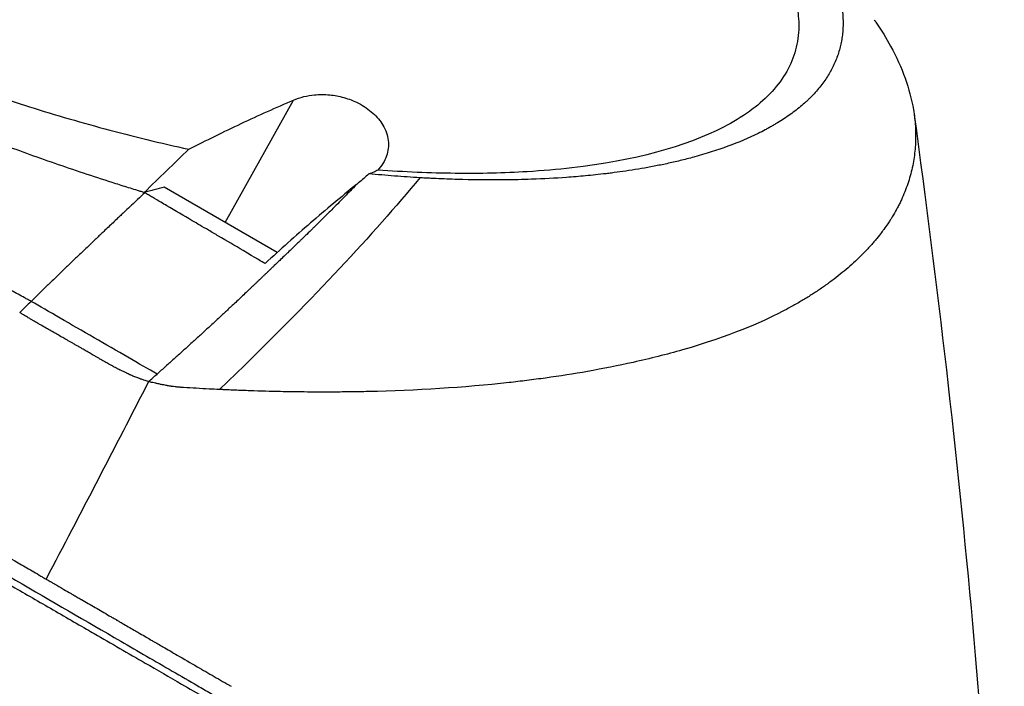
# Model space of a CAD drawing. Header units: millimetres. Extents: x 0 to 4378, y 0 to 2397.
# Tile 589 of 656: x 2739 to 2799, y 1052 to 1093. Entities that reach past the tile are written whole.
import ezdxf

# ---------------------------------------------------------------- set-up
doc = ezdxf.new("R2010")
doc.units = ezdxf.units.MM
doc.header["$LTSCALE"] = 0.2
doc.layers.add('01_Object Line', color=4, linetype='Continuous')

# ---------------------------------------------------------------- blocks, each defined once
blk = doc.blocks.new('Blk$A18R2-0W24D')
for p, q in [((13.646, 221.7), (17.85, 229.228)), ((16.846, 219.853), (9.901, 223.863))]:
    blk.add_line(p, q)
for centre, major_axis, ratio, start_param, end_param in [((84.498, -13.551), (180.139, 312.009), 0.577349, 1.11638, 1.119299), ((-78.518, 246.905), (-139.165, -83.727), 0.493454, 1.928721, 1.933228)]:
    blk.add_ellipse(centre, major_axis=major_axis, ratio=ratio, start_param=start_param, end_param=end_param)
for points, knots in [([(-27.446, 248.604), (-27.366, 248.168), (-27.242, 247.725), (-26.909, 246.83), (-26.701, 246.378), (-26.287, 245.621), (-26.106, 245.319), (-25.65, 244.624), (-25.363, 244.228), (-24.875, 243.614), (-24.694, 243.396), (-24.115, 242.729), (-23.687, 242.274), (-23.017, 241.616), (-22.806, 241.415), (-22.193, 240.85), (-21.775, 240.485), (-20.957, 239.805), (-20.561, 239.489), (-19.756, 238.873), (-19.353, 238.577), (-18.754, 238.151), (-18.569, 238.022), (-18.195, 237.765), (-18.006, 237.637), (-17.624, 237.383), (-17.432, 237.257), (-17.029, 236.998), (-16.82, 236.866), (-16.4, 236.605), (-16.185, 236.474), (-15.708, 236.188), (-15.443, 236.034), (-14.93, 235.741), (-14.685, 235.604), (-14.215, 235.346), (-13.993, 235.226), (-13.23, 234.822), (-12.675, 234.538), (-11.879, 234.144), (-11.64, 234.027), (-9.988, 233.231), (-8.5, 232.566), (-6.583, 231.771), (-6.198, 231.614), (-4.96, 231.118), (-4.093, 230.785), (-2.721, 230.28), (-2.222, 230.1), (-0.729, 229.576), (0.278, 229.239), (2.919, 228.397), (4.571, 227.913), (7.954, 227.004), (9.683, 226.582), (11.415, 226.203)], [0.000001, 0.000001, 0.000001, 0.000001, 0.335255, 0.335255, 0.666491, 0.666491, 0.883466, 0.883466, 1.164575, 1.164575, 1.318147, 1.318147, 1.634243, 1.634243, 1.77361, 1.77361, 2.025004, 2.025004, 2.243528, 2.243528, 2.452166, 2.452166, 2.542971, 2.542971, 2.633692, 2.633692, 2.723221, 2.723221, 2.818462, 2.818462, 2.915585, 2.915585, 3.030698, 3.030698, 3.132206, 3.132206, 3.223063, 3.223063, 3.442927, 3.442927, 3.536547, 3.536547, 4.083234, 4.083234, 4.21921, 4.21921, 4.519173, 4.519173, 4.687527, 4.687527, 5.022391, 5.022391, 5.555294, 5.555294, 6.103047, 6.103047, 6.103047, 6.103047]), ([(39.471, 247.874), (39.635, 247.78), (40.089, 247.518), (41.087, 246.899), (41.473, 246.651), (42.097, 246.237), (42.342, 246.071), (43.54, 245.24), (44.437, 244.562), (45.498, 243.685), (45.727, 243.491), (46.544, 242.777), (47.097, 242.257), (48.28, 241.044), (48.878, 240.351), (50.075, 238.744), (50.608, 237.838), (51.199, 236.443), (51.363, 235.942), (51.534, 235.183), (51.579, 234.919), (51.637, 234.396), (51.65, 234.137), (51.647, 233.756), (51.642, 233.63), (51.624, 233.381), (51.611, 233.254), (51.578, 233.004), (51.558, 232.883), (51.51, 232.642), (51.482, 232.523), (51.418, 232.283), (51.381, 232.16), (51.298, 231.913), (51.253, 231.791), (51.156, 231.551), (51.103, 231.432), (50.941, 231.097), (50.821, 230.885), (50.62, 230.568), (50.545, 230.458), (50.307, 230.127), (50.13, 229.905), (49.852, 229.599), (49.758, 229.499), (49.614, 229.354), (49.563, 229.305), (49.463, 229.209), (49.411, 229.16), (49.144, 228.917), (48.918, 228.728), (48.557, 228.452), (48.432, 228.362), (48.179, 228.184), (48.048, 228.097), (47.781, 227.924), (47.646, 227.841), (47.435, 227.716), (47.363, 227.674), (47.222, 227.593), (47.152, 227.554), (47.006, 227.474), (46.931, 227.434), (46.717, 227.32), (46.569, 227.245), (45.269, 226.608), (43.944, 226.12), (42.325, 225.679), (42.186, 225.642), (41.906, 225.57), (41.768, 225.536), (41.493, 225.47), (41.357, 225.437), (41.085, 225.375), (40.95, 225.345), (40.682, 225.288), (40.547, 225.26), (40.159, 225.181), (39.897, 225.13), (39.128, 224.991), (38.606, 224.907), (37.869, 224.802), (37.639, 224.771), (37.296, 224.728), (37.186, 224.714), (36.861, 224.675), (36.645, 224.651), (36.222, 224.606), (36.018, 224.586), (35.423, 224.53), (35.029, 224.497), (33.933, 224.419), (33.22, 224.381), (31.948, 224.336), (31.396, 224.323), (29.995, 224.308), (29.139, 224.315), (27.833, 224.348), (27.395, 224.363), (26.732, 224.391), (26.51, 224.401), (26.176, 224.418), (26.064, 224.424), (25.897, 224.433), (25.841, 224.436), (25.757, 224.441), (25.729, 224.442), (25.673, 224.446), (25.645, 224.447), (25.618, 224.449)], [0.000002, 0.000002, 0.000002, 0.000002, 0.069197, 0.069197, 0.114534, 0.114534, 0.144702, 0.144702, 0.264696, 0.264696, 0.298939, 0.298939, 0.390543, 0.390543, 0.512586, 0.512586, 0.675499, 0.675499, 0.768567, 0.768567, 0.818982, 0.818982, 0.869168, 0.869168, 0.893816, 0.893816, 0.918563, 0.918563, 0.942438, 0.942438, 0.965778, 0.965778, 0.990015, 0.990015, 1.013238, 1.013238, 1.036561, 1.036561, 1.079437, 1.079437, 1.103029, 1.103029, 1.150554, 1.150554, 1.170118, 1.170118, 1.179962, 1.179962, 1.190604, 1.190604, 1.231769, 1.231769, 1.252381, 1.252381, 1.273109, 1.273109, 1.29373, 1.29373, 1.303437, 1.303437, 1.31286, 1.31286, 1.322284, 1.322284, 1.341511, 1.341511, 1.488539, 1.488539, 1.502369, 1.502369, 1.515667, 1.515667, 1.528459, 1.528459, 1.540776, 1.540776, 1.552791, 1.552791, 1.576553, 1.576553, 1.621793, 1.621793, 1.642228, 1.642228, 1.65172, 1.65172, 1.669964, 1.669964, 1.68722, 1.68722, 1.719636, 1.719636, 1.776396, 1.776396, 1.818992, 1.818992, 1.882883, 1.882883, 1.914826, 1.914826, 1.930788, 1.930788, 1.938768, 1.938768, 1.942759, 1.942759, 1.944754, 1.944754, 1.946743, 1.946743, 1.946743, 1.946743]), ([(37.262, 247.198), (37.283, 247.186), (37.299, 247.176), (37.335, 247.156), (37.354, 247.145), (37.408, 247.113), (37.444, 247.092), (37.553, 247.029), (37.626, 246.986), (37.843, 246.858), (37.988, 246.771), (38.433, 246.5), (38.731, 246.315), (39.75, 245.66), (40.448, 245.18), (42.016, 244.026), (42.859, 243.344), (44.11, 242.229), (44.566, 241.793), (45.505, 240.83), (45.971, 240.304), (46.64, 239.465), (46.874, 239.15), (47.357, 238.449), (47.596, 238.063), (48.09, 237.163), (48.321, 236.652), (48.647, 235.725), (48.757, 235.309), (48.907, 234.441), (48.937, 233.992), (48.899, 233.066), (48.819, 232.593), (48.54, 231.682), (48.344, 231.244), (47.833, 230.401), (47.52, 229.995), (46.783, 229.23), (46.362, 228.869), (45.41, 228.185), (44.878, 227.862), (41.942, 226.345), (38.788, 225.497), (34.08, 224.957), (33.166, 224.878), (30.805, 224.736), (29.323, 224.701), (27.02, 224.727), (26.239, 224.748), (24.653, 224.817), (23.847, 224.864), (23.033, 224.924)], [0.000001, 0.000001, 0.000001, 0.000001, 0.008819, 0.008819, 0.017845, 0.017845, 0.035907, 0.035907, 0.072142, 0.072142, 0.145603, 0.145603, 0.301295, 0.301295, 0.697741, 0.697741, 1.249711, 1.249711, 1.602669, 1.602669, 2.03028, 2.03028, 2.287616, 2.287616, 2.606653, 2.606653, 3.037248, 3.037248, 3.398951, 3.398951, 3.802683, 3.802683, 4.249515, 4.249515, 4.69033, 4.69033, 5.131374, 5.131374, 5.563894, 5.563894, 5.99898, 5.99898, 7.754072, 7.754072, 8.158843, 8.158843, 8.768031, 8.768031, 9.073942, 9.073942, 9.38062, 9.38062, 9.38062, 9.38062]), ([(8.702, 223.531), (8.627, 223.553), (8.553, 223.575), (8.479, 223.598), (8.405, 223.621), (8.331, 223.643), (8.257, 223.666), (8.109, 223.711), (7.961, 223.757), (7.813, 223.803), (7.517, 223.895), (7.222, 223.987), (6.926, 224.081), (6.336, 224.268), (5.747, 224.459), (5.159, 224.654), (3.984, 225.043), (2.815, 225.447), (1.657, 225.864), (0.499, 226.28), (-0.648, 226.71), (-1.782, 227.15), (-2.915, 227.591), (-4.034, 228.042), (-5.135, 228.503), (-6.236, 228.964), (-7.319, 229.435), (-8.381, 229.913), (-9.442, 230.392), (-10.482, 230.878), (-11.497, 231.37), (-12.005, 231.616), (-12.506, 231.864), (-13.001, 232.113), (-13.495, 232.362), (-13.983, 232.612), (-14.463, 232.863), (-14.943, 233.115), (-15.415, 233.368), (-15.878, 233.622), (-16.111, 233.749), (-16.34, 233.876), (-16.568, 234.004), (-16.794, 234.131), (-17.018, 234.259), (-17.239, 234.387), (-17.46, 234.514), (-17.678, 234.642), (-17.893, 234.771), (-18.109, 234.899), (-18.321, 235.027), (-18.531, 235.156), (-18.951, 235.413), (-19.361, 235.67), (-19.76, 235.927), (-20.159, 236.185), (-20.549, 236.442), (-20.929, 236.7), (-21.308, 236.957), (-21.678, 237.214), (-22.038, 237.47), (-22.758, 237.983), (-23.438, 238.494), (-24.076, 239.001), (-24.714, 239.508), (-25.31, 240.011), (-25.861, 240.508), (-26.412, 241.006), (-26.919, 241.497), (-27.378, 241.981), (-27.838, 242.464), (-28.251, 242.94), (-28.615, 243.407), (-28.98, 243.873), (-29.296, 244.33), (-29.562, 244.776), (-29.695, 244.999), (-29.816, 245.219), (-29.924, 245.436), (-29.978, 245.545), (-30.029, 245.652), (-30.077, 245.76), (-30.101, 245.813), (-30.124, 245.866), (-30.146, 245.92), (-30.157, 245.946), (-30.168, 245.973), (-30.179, 245.999), (-30.188, 246.02), (-30.196, 246.042), (-30.204, 246.063)], [0, 0, 0, 0, 0.003914, 0.003914, 0.003914, 0.007828, 0.007828, 0.007828, 0.015656, 0.015656, 0.015656, 0.031312, 0.031312, 0.031312, 0.062623, 0.062623, 0.062623, 0.125247, 0.125247, 0.125247, 0.18787, 0.18787, 0.18787, 0.250493, 0.250493, 0.250493, 0.313116, 0.313116, 0.313116, 0.37574, 0.37574, 0.37574, 0.407051, 0.407051, 0.407051, 0.438363, 0.438363, 0.438363, 0.469675, 0.469675, 0.469675, 0.485368, 0.485368, 0.485368, 0.500986, 0.500986, 0.500986, 0.516605, 0.516605, 0.516605, 0.532223, 0.532223, 0.532223, 0.56346, 0.56346, 0.56346, 0.594697, 0.594697, 0.594697, 0.625934, 0.625934, 0.625934, 0.688408, 0.688408, 0.688408, 0.750881, 0.750881, 0.750881, 0.813355, 0.813355, 0.813355, 0.875829, 0.875829, 0.875829, 0.938303, 0.938303, 0.938303, 0.969539, 0.969539, 0.969539, 0.985158, 0.985158, 0.985158, 0.992967, 0.992967, 0.992967, 0.996872, 0.996872, 0.996872, 1, 1, 1, 1]), ([(1.711, 216.85), (1.644, 216.887), (1.578, 216.923), (1.511, 216.96), (1.445, 216.996), (1.378, 217.033), (1.312, 217.069), (1.179, 217.142), (1.046, 217.215), (0.913, 217.288), (0.648, 217.434), (0.382, 217.58), (0.117, 217.726), (-0.414, 218.018), (-0.944, 218.309), (-1.473, 218.6), (-2.532, 219.182), (-3.586, 219.763), (-4.633, 220.341), (-5.68, 220.919), (-6.72, 221.494), (-7.749, 222.065), (-8.778, 222.636), (-9.797, 223.203), (-10.803, 223.764), (-11.809, 224.326), (-12.802, 224.881), (-13.78, 225.43), (-14.757, 225.979), (-15.719, 226.522), (-16.662, 227.056), (-17.134, 227.323), (-17.601, 227.588), (-18.064, 227.851), (-18.527, 228.114), (-18.984, 228.375), (-19.437, 228.633), (-19.889, 228.892), (-20.337, 229.148), (-20.779, 229.402), (-21.001, 229.529), (-21.221, 229.655), (-21.44, 229.781), (-21.657, 229.907), (-21.873, 230.031), (-22.088, 230.155), (-22.303, 230.28), (-22.517, 230.403), (-22.729, 230.526), (-22.941, 230.649), (-23.151, 230.771), (-23.36, 230.892), (-23.778, 231.135), (-24.19, 231.375), (-24.596, 231.611), (-25.002, 231.848), (-25.402, 232.082), (-25.795, 232.312), (-26.189, 232.542), (-26.576, 232.769), (-26.956, 232.993), (-27.716, 233.441), (-28.45, 233.874), (-29.155, 234.293), (-29.86, 234.712), (-30.536, 235.116), (-31.181, 235.503), (-31.826, 235.891), (-32.44, 236.262), (-33.02, 236.615), (-33.6, 236.969), (-34.146, 237.304), (-34.658, 237.621), (-35.169, 237.938), (-35.645, 238.236), (-36.085, 238.515), (-36.305, 238.654), (-36.516, 238.789), (-36.718, 238.918), (-36.819, 238.983), (-36.917, 239.047), (-37.014, 239.109), (-37.062, 239.14), (-37.11, 239.171), (-37.157, 239.202), (-37.18, 239.217), (-37.203, 239.232), (-37.227, 239.247), (-37.25, 239.262), (-37.273, 239.277), (-37.296, 239.292)], [0, 0, 0, 0, 0.0039109, 0.0039109, 0.0039109, 0.0078218, 0.0078218, 0.0078218, 0.0156437, 0.0156437, 0.0156437, 0.0312874, 0.0312874, 0.0312874, 0.0625747, 0.0625747, 0.0625747, 0.1251494, 0.1251494, 0.1251494, 0.1877242, 0.1877242, 0.1877242, 0.2502989, 0.2502989, 0.2502989, 0.3128736, 0.3128736, 0.3128736, 0.3754483, 0.3754483, 0.3754483, 0.4067357, 0.4067357, 0.4067357, 0.4380231, 0.4380231, 0.4380231, 0.4693104, 0.4693104, 0.4693104, 0.4849915, 0.4849915, 0.4849915, 0.5005978, 0.5005978, 0.5005978, 0.5162041, 0.5162041, 0.5162041, 0.5318104, 0.5318104, 0.5318104, 0.5630231, 0.5630231, 0.5630231, 0.5942357, 0.5942357, 0.5942357, 0.6254483, 0.6254483, 0.6254483, 0.6878736, 0.6878736, 0.6878736, 0.7502989, 0.7502989, 0.7502989, 0.8127242, 0.8127242, 0.8127242, 0.8751494, 0.8751494, 0.8751494, 0.9375747, 0.9375747, 0.9375747, 0.9687874, 0.9687874, 0.9687874, 0.9843937, 0.9843937, 0.9843937, 0.9921968, 0.9921968, 0.9921968, 0.9960984, 0.9960984, 0.9960984, 1, 1, 1, 1]), ([(53.558, 234.167), (53.595, 234.114), (53.631, 234.061), (54.004, 233.516), (54.306, 233.023), (55.289, 231.219), (55.757, 229.914), (56.032, 228.292), (56.073, 227.949), (56.116, 227.266), (56.119, 226.926), (56.096, 226.419), (56.083, 226.249), (56.031, 225.74), (55.977, 225.403), (55.831, 224.731), (55.738, 224.398), (55.515, 223.741), (55.385, 223.416), (55.2, 223.017), (55.161, 222.937), (55.082, 222.777), (55.043, 222.701), (54.963, 222.549), (54.922, 222.474), (54.791, 222.241), (54.698, 222.086), (54.563, 221.871), (54.518, 221.802), (54.45, 221.698), (54.424, 221.659), (54.331, 221.521), (54.242, 221.391), (54.112, 221.214), (54.066, 221.153), (53.934, 220.98), (53.832, 220.849), (53.669, 220.649), (53.607, 220.576), (53.517, 220.471), (53.485, 220.435), (53.393, 220.329), (53.329, 220.257), (53.23, 220.15), (53.198, 220.114), (53.132, 220.044), (53.099, 220.008), (52.857, 219.754), (52.636, 219.536), (52.263, 219.189), (52.111, 219.053), (51.642, 218.649), (51.31, 218.383), (50.927, 218.095), (50.883, 218.063), (50.795, 217.998), (50.751, 217.966), (50.664, 217.903), (50.619, 217.871), (50.532, 217.808), (50.49, 217.779), (50.276, 217.629), (50.083, 217.498), (49.802, 217.315), (49.715, 217.26), (49.534, 217.145), (49.436, 217.085), (49.247, 216.97), (49.159, 216.918), (48.855, 216.739), (48.646, 216.621), (48.256, 216.408), (48.069, 216.31), (46.565, 215.538), (44.664, 214.699), (40.793, 213.591), (39.784, 213.335), (37.828, 212.898), (36.891, 212.712), (35.089, 212.395), (34.231, 212.26), (32.975, 212.085), (32.59, 212.035), (31.838, 211.941), (31.472, 211.898), (28.321, 211.55), (25.397, 211.372), (22.269, 211.301), (22.082, 211.297), (21.549, 211.288), (21.196, 211.283), (20.686, 211.279), (20.531, 211.278), (20.231, 211.276), (20.084, 211.275), (19.403, 211.274), (18.851, 211.277), (17.885, 211.288), (17.471, 211.294), (16.433, 211.316), (15.807, 211.333), (14.868, 211.365), (14.554, 211.377), (14.082, 211.396), (13.925, 211.402), (13.688, 211.413), (13.609, 211.416), (13.491, 211.422), (13.452, 211.424), (13.355, 211.428), (13.311, 211.43), (13.294, 211.431)], [1.149196, 1.149196, 1.149196, 1.149196, 1.166952, 1.166952, 1.332231, 1.332231, 1.773151, 1.773151, 1.892103, 1.892103, 2.011651, 2.011651, 2.071839, 2.071839, 2.193664, 2.193664, 2.316421, 2.316421, 2.437829, 2.437829, 2.466801, 2.466801, 2.494017, 2.494017, 2.520434, 2.520434, 2.574312, 2.574312, 2.594831, 2.594831, 2.606957, 2.606957, 2.638215, 2.638215, 2.654584, 2.654584, 2.686919, 2.686919, 2.706471, 2.706471, 2.714858, 2.714858, 2.73223, 2.73223, 2.740924, 2.740924, 2.749647, 2.749647, 2.80368, 2.80368, 2.838598, 2.838598, 2.908238, 2.908238, 2.9171, 2.9171, 2.926099, 2.926099, 2.935321, 2.935321, 2.944217, 2.944217, 2.978136, 2.978136, 2.992962, 2.992962, 3.008988, 3.008988, 3.023294, 3.023294, 3.052748, 3.052748, 3.077934, 3.077934, 3.276701, 3.276701, 3.343394, 3.343394, 3.401726, 3.401726, 3.452707, 3.452707, 3.475001, 3.475001, 3.495911, 3.495911, 3.653751, 3.653751, 3.663756, 3.663756, 3.682297, 3.682297, 3.690341, 3.690341, 3.697869, 3.697869, 3.72608, 3.72608, 3.747115, 3.747115, 3.778704, 3.778704, 3.794548, 3.794548, 3.80247, 3.80247, 3.806431, 3.806431, 3.808412, 3.808412, 3.811309, 3.811309, 3.811309, 3.811309]), ([(-49.368, 229.861), (-49.365, 229.86), (-49.356, 229.855), (-49.336, 229.844), (-49.328, 229.839), (-49.304, 229.825), (-49.287, 229.816), (-49.237, 229.787), (-49.202, 229.767), (-49.093, 229.705), (-49.015, 229.661), (-48.764, 229.519), (-48.576, 229.411), (-47.944, 229.051), (-47.433, 228.758), (-46.422, 228.18), (-45.975, 227.924), (-44.831, 227.268), (-44.101, 226.849), (-42.83, 226.119), (-42.344, 225.84), (-41.559, 225.389), (-41.278, 225.227), (-40.683, 224.885), (-40.368, 224.703), (-39.27, 224.071), (-38.449, 223.599), (-36.736, 222.612), (-35.848, 222.099), (-33.995, 221.031), (-33.034, 220.476), (-31.041, 219.326), (-30.011, 218.73), (-28.686, 217.964), (-28.418, 217.809), (-26.95, 216.959), (-25.721, 216.247), (-23.398, 214.9), (-22.318, 214.273), (-20.742, 213.359), (-20.26, 213.079), (-19.334, 212.541), (-18.891, 212.284), (-17.588, 211.527), (-16.723, 211.024), (-12.799, 208.744), (-9.699, 206.942), (-5.825, 204.691), (-5.051, 204.241), (-3.118, 203.118), (-1.961, 202.447), (-0.233, 201.443), (0.341, 201.109), (1.201, 200.61), (1.487, 200.444), (1.916, 200.195), (2.059, 200.112), (2.273, 199.988), (2.344, 199.947), (2.526, 199.842), (2.608, 199.794), (2.629, 199.781)], [-1.673528, -1.673528, -1.673528, -1.673528, -1.667493, -1.667493, -1.663583, -1.663583, -1.655762, -1.655762, -1.64012, -1.64012, -1.608838, -1.608838, -1.54626, -1.54626, -1.421125, -1.421125, -1.33769, -1.33769, -1.22648, -1.22648, -1.16324, -1.16324, -1.129382, -1.129382, -1.093319, -1.093319, -1.006842, -1.006842, -0.92208, -0.92208, -0.837752, -0.837752, -0.753489, -0.753489, -0.732268, -0.732268, -0.638295, -0.638295, -0.55898, -0.55898, -0.524261, -0.524261, -0.492659, -0.492659, -0.431692, -0.431692, -0.21722, -0.21722, -0.163628, -0.163628, -0.083177, -0.083177, -0.042955, -0.042955, -0.022844, -0.022844, -0.012789, -0.012789, -0.007761, -0.007761, -0.000001, -0.000001, -0.000001, -0.000001]), ([(17.85, 229.228), (18.048, 229.312), (18.26, 229.383), (18.691, 229.489), (18.909, 229.526), (19.437, 229.575), (19.754, 229.576), (20.366, 229.516), (20.656, 229.463), (21.254, 229.296), (21.555, 229.18), (22.176, 228.863), (22.476, 228.657), (22.988, 228.195), (23.191, 227.945), (23.528, 227.375), (23.634, 227.057), (23.714, 226.413), (23.674, 226.09), (23.46, 225.474), (23.277, 225.182), (23.033, 224.924)], [-1.145301, -1.145301, -1.145301, -1.145301, -1.059491, -1.059491, -0.980714, -0.980714, -0.876445, -0.876445, -0.785249, -0.785249, -0.687794, -0.687794, -0.572651, -0.572651, -0.457465, -0.457465, -0.31641, -0.31641, -0.162715, -0.162715, 0, 0, 0, 0]), ([(11.415, 226.203), (12.492, 226.752), (13.565, 227.279), (15.711, 228.29), (16.781, 228.771), (17.85, 229.228)], [0.000001, 0.000001, 0.000001, 0.000001, 0.4635264, 0.4635264, 0.9270517, 0.9270517, 0.9270517, 0.9270517]), ([(11.415, 226.203), (10.956, 225.764), (10.497, 225.323), (9.581, 224.439), (9.124, 223.996), (8.667, 223.551)], [-0.4140682, -0.4140682, -0.4140682, -0.4140682, -0.2070417, -0.2070417, -0.000001, -0.000001, -0.000001, -0.000001]), ([(22.48, 224.691), (22.377, 224.593), (22.272, 224.496), (22.165, 224.402), (22.062, 224.311), (21.956, 224.221), (21.848, 224.135)], [-0.09380006, -0.09380006, -0.09380006, -0.09380006, -0.04608725, -0.04608725, -0.04608725, -0.000001, -0.000001, -0.000001, -0.000001]), ([(23.033, 224.924), (22.964, 224.875), (22.883, 224.831), (22.699, 224.754), (22.595, 224.721), (22.48, 224.691)], [-0.1192454, -0.1192454, -0.1192454, -0.1192454, -0.0596232, -0.0596232, 0, 0, 0, 0]), ([(25.618, 224.449), (25.102, 224.479), (24.583, 224.515), (23.537, 224.596), (23.01, 224.641), (22.48, 224.691)], [0.000026, 0.000026, 0.000026, 0.000026, 0.1679092, 0.1679092, 0.336286, 0.336286, 0.336286, 0.336286]), ([(25.618, 224.449), (22.706, 220.927), (19.054, 217.028), (14.213, 212.315), (13.757, 211.875), (13.294, 211.431)], [-1, -1, -1, -1, -0.092566, -0.092566, 0, 0, 0, 0]), ([(21.715, 224.028), (21.737, 224.046), (21.759, 224.064), (21.804, 224.099), (21.826, 224.117), (21.848, 224.135)], [-0.0189743, -0.0189743, -0.0189743, -0.0189743, -0.00948198, -0.00948198, -0.000001, -0.000001, -0.000001, -0.000001]), ([(8.702, 223.531), (8.551, 223.389), (8.317, 223.169), (8.01, 222.882), (7.657, 222.549), (7.412, 222.318), (7.221, 222.137), (7, 221.929), (6.748, 221.689), (6.464, 221.42), (6.196, 221.166), (5.944, 220.926), (5.708, 220.702), (5.465, 220.47), (5.213, 220.23), (4.954, 219.982), (4.7, 219.738), (4.449, 219.498), (4.203, 219.261), (3.955, 219.023), (3.705, 218.782), (3.453, 218.54), (3.203, 218.298), (2.953, 218.057), (2.705, 217.817), (2.457, 217.576), (2.208, 217.334), (1.959, 217.092), (1.794, 216.931), (1.711, 216.85)], [0, 0, 0, 0, 0.0897132, 0.1414804, 0.1932476, 0.2191312, 0.2450148, 0.2708984, 0.3096449, 0.3483914, 0.3871379, 0.4193782, 0.4516185, 0.4838587, 0.5192811, 0.5547035, 0.5901259, 0.6238896, 0.6576534, 0.6914171, 0.7259458, 0.7604744, 0.795003, 0.8290876, 0.8631723, 0.8972569, 0.9315046, 0.9657523, 1, 1, 1, 1]), ([(9.901, 223.863), (9.695, 223.81), (9.489, 223.758), (9.179, 223.68), (9.074, 223.653), (8.918, 223.614), (8.868, 223.601), (8.767, 223.576), (8.677, 223.554), (8.667, 223.551)], [-0.0366125, -0.0366125, -0.0366125, -0.0366125, -0.01830625, -0.01830625, -0.00898314, -0.00898314, -0.00444968, -0.00444968, -0.000001, -0.000001, -0.000001, -0.000001]), ([(8.667, 223.551), (8.673, 223.548), (8.678, 223.544), (8.69, 223.537), (8.695, 223.535), (8.702, 223.531)], [-0.004802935, -0.004802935, -0.004802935, -0.004802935, -0.002367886, -0.002367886, 0, 0, 0, 0]), ([(16.1, 219.174), (15.947, 219.265), (15.496, 219.536), (14.251, 220.269), (13.738, 220.57), (13.032, 220.983), (12.823, 221.106), (12.444, 221.328), (12.264, 221.433), (11.932, 221.628), (11.777, 221.718), (11.103, 222.113), (10.574, 222.424), (9.936, 222.799), (9.815, 222.871), (9.521, 223.044), (9.349, 223.146), (9.096, 223.296), (9.015, 223.344), (8.895, 223.415), (8.856, 223.439), (8.778, 223.485), (8.74, 223.508), (8.702, 223.531)], [0.000001, 0.000001, 0.000001, 0.000001, 0.0534785, 0.0534785, 0.0891958, 0.0891958, 0.1039146, 0.1039146, 0.1172985, 0.1172985, 0.129058, 0.129058, 0.1678368, 0.1678368, 0.1769251, 0.1769251, 0.1899128, 0.1899128, 0.1960645, 0.1960645, 0.1990431, 0.1990431, 0.2019527, 0.2019527, 0.2019527, 0.2019527]), ([(21.715, 224.028), (21.472, 223.777), (21.233, 223.532), (20.999, 223.294), (20.764, 223.055), (20.535, 222.823), (20.31, 222.598), (20.298, 222.586), (20.287, 222.575), (20.276, 222.564), (20.063, 222.351), (19.855, 222.143), (19.652, 221.943), (19.49, 221.781), (19.33, 221.624), (19.174, 221.471), (19.126, 221.423), (19.078, 221.376), (19.03, 221.329), (18.905, 221.207), (18.783, 221.087), (18.663, 220.97), (18.589, 220.899), (18.517, 220.829), (18.446, 220.759), (18.412, 220.727), (18.379, 220.695), (18.342, 220.659), (18.321, 220.638), (18.299, 220.617), (18.274, 220.593), (18.196, 220.517), (18.115, 220.439), (18.034, 220.361), (17.955, 220.284), (17.876, 220.208), (17.798, 220.134), (17.693, 220.032), (17.591, 219.934), (17.493, 219.84), (17.445, 219.794), (17.398, 219.749), (17.351, 219.704), (17.249, 219.606), (17.151, 219.512), (17.057, 219.423), (17.022, 219.389), (16.987, 219.356), (16.953, 219.323), (16.852, 219.226), (16.756, 219.135), (16.666, 219.049), (16.645, 219.029), (16.625, 219.01), (16.605, 218.99), (16.582, 218.969), (16.56, 218.948), (16.544, 218.933), (16.541, 218.93), (16.539, 218.928), (16.536, 218.925), (16.508, 218.898), (16.481, 218.872), (16.451, 218.844), (16.435, 218.828), (16.418, 218.812), (16.4, 218.795), (16.386, 218.781), (16.371, 218.767), (16.356, 218.753), (16.337, 218.734), (16.317, 218.715), (16.296, 218.695), (16.276, 218.676), (16.256, 218.657), (16.235, 218.637), (16.23, 218.632), (16.224, 218.626), (16.219, 218.621), (16.201, 218.604), (16.182, 218.586), (16.163, 218.567), (16.145, 218.55), (16.126, 218.532), (16.107, 218.514), (16.089, 218.497), (16.07, 218.479), (16.051, 218.46), (16.034, 218.444), (16.016, 218.426), (15.997, 218.408), (15.992, 218.404), (15.987, 218.399), (15.982, 218.394), (15.965, 218.378), (15.948, 218.362), (15.931, 218.345), (15.915, 218.33), (15.898, 218.313), (15.881, 218.297), (15.862, 218.279), (15.843, 218.261), (15.824, 218.242), (15.806, 218.226), (15.789, 218.209), (15.771, 218.192), (15.755, 218.177), (15.738, 218.161), (15.721, 218.144), (15.71, 218.134), (15.699, 218.123), (15.688, 218.113), (15.669, 218.094), (15.649, 218.076), (15.629, 218.057), (15.608, 218.037), (15.587, 218.016), (15.565, 217.996), (15.545, 217.976), (15.524, 217.957), (15.503, 217.936), (15.479, 217.914), (15.455, 217.891), (15.43, 217.867), (15.403, 217.841), (15.375, 217.814), (15.346, 217.787), (15.343, 217.784), (15.339, 217.78), (15.335, 217.777), (15.328, 217.769), (15.32, 217.762), (15.312, 217.755), (15.287, 217.731), (15.262, 217.707), (15.238, 217.684), (15.216, 217.663), (15.194, 217.643), (15.174, 217.623), (15.156, 217.606), (15.139, 217.59), (15.123, 217.575), (15.107, 217.56), (15.092, 217.545), (15.079, 217.533), (15.031, 217.487), (14.982, 217.442), (14.934, 217.396), (14.839, 217.306), (14.744, 217.217), (14.649, 217.127), (14.555, 217.038), (14.46, 216.948), (14.364, 216.859), (14.269, 216.769), (14.174, 216.68), (14.078, 216.591), (13.999, 216.516), (13.919, 216.442), (13.84, 216.368), (13.76, 216.294), (13.68, 216.219), (13.6, 216.145), (13.521, 216.071), (13.441, 215.997), (13.361, 215.922), (13.273, 215.841), (13.185, 215.76), (13.097, 215.678), (13.009, 215.597), (12.921, 215.515), (12.832, 215.434), (12.744, 215.353), (12.656, 215.271), (12.567, 215.19), (12.483, 215.113), (12.398, 215.035), (12.313, 214.958), (12.229, 214.88), (12.144, 214.803), (12.06, 214.725), (11.975, 214.648), (11.89, 214.571), (11.805, 214.493), (11.718, 214.414), (11.631, 214.335), (11.544, 214.256), (11.457, 214.177), (11.37, 214.098), (11.283, 214.019), (11.196, 213.94), (11.108, 213.861), (11.021, 213.782), (10.935, 213.704), (10.848, 213.627), (10.762, 213.549), (10.675, 213.471), (10.589, 213.393), (10.502, 213.315), (10.415, 213.238), (10.329, 213.16), (10.242, 213.082), (10.155, 213.004), (10.067, 212.926), (9.98, 212.848), (9.893, 212.77), (9.805, 212.692), (9.717, 212.613), (9.63, 212.536), (9.542, 212.458), (9.454, 212.379)], [0.0000319, 0.0000319, 0.0000319, 0.0000319, 0.0474704, 0.0474704, 0.0474704, 0.0949017, 0.0949017, 0.0949017, 0.0972927, 0.0972927, 0.0972927, 0.1422803, 0.1422803, 0.1422803, 0.178402, 0.178402, 0.178402, 0.1896306, 0.1896306, 0.1896306, 0.2189908, 0.2189908, 0.2189908, 0.2369437, 0.2369437, 0.2369437, 0.2452972, 0.2452972, 0.2452972, 0.25, 0.25, 0.25, 0.2649131, 0.2649131, 0.2649131, 0.2794293, 0.2794293, 0.2794293, 0.2991717, 0.2991717, 0.2991717, 0.3088387, 0.3088387, 0.3088387, 0.3301759, 0.3301759, 0.3301759, 0.338238, 0.338238, 0.338238, 0.3621179, 0.3621179, 0.3621179, 0.3676249, 0.3676249, 0.3676249, 0.3738056, 0.3738056, 0.3738056, 0.375, 0.375, 0.375, 0.3889516, 0.3889516, 0.3889516, 0.3967248, 0.3967248, 0.3967248, 0.4026395, 0.4026395, 0.4026395, 0.4100034, 0.4100034, 0.4100034, 0.4167465, 0.4167465, 0.4167465, 0.4184496, 0.4184496, 0.4184496, 0.424101, 0.424101, 0.424101, 0.4293788, 0.4293788, 0.4293788, 0.4343434, 0.4343434, 0.4343434, 0.4389381, 0.4389381, 0.4389381, 0.4401748, 0.4401748, 0.4401748, 0.4442469, 0.4442469, 0.4442469, 0.4480861, 0.4480861, 0.4480861, 0.4523532, 0.4523532, 0.4523532, 0.4561438, 0.4561438, 0.4561438, 0.459643, 0.459643, 0.459643, 0.4619004, 0.4619004, 0.4619004, 0.4658221, 0.4658221, 0.4658221, 0.4699847, 0.4699847, 0.4699847, 0.4738643, 0.4738643, 0.4738643, 0.4781868, 0.4781868, 0.4781868, 0.4829905, 0.4829905, 0.4829905, 0.4836267, 0.4836267, 0.4836267, 0.4849138, 0.4849138, 0.4849138, 0.4891474, 0.4891474, 0.4891474, 0.4929914, 0.4929914, 0.4929914, 0.4963899, 0.4963899, 0.4963899, 0.5, 0.5, 0.5, 0.5135797, 0.5135797, 0.5135797, 0.5401109, 0.5401109, 0.5401109, 0.566583, 0.566583, 0.566583, 0.5929927, 0.5929927, 0.5929927, 0.6149176, 0.6149176, 0.6149176, 0.636795, 0.636795, 0.636795, 0.6586229, 0.6586229, 0.6586229, 0.6825461, 0.6825461, 0.6825461, 0.7064051, 0.7064051, 0.7064051, 0.7301976, 0.7301976, 0.7301976, 0.7528121, 0.7528121, 0.7528121, 0.7753623, 0.7753623, 0.7753623, 0.7978464, 0.7978464, 0.7978464, 0.8207696, 0.8207696, 0.8207696, 0.8436202, 0.8436202, 0.8436202, 0.8663962, 0.8663962, 0.8663962, 0.8888048, 0.8888048, 0.8888048, 0.9111376, 0.9111376, 0.9111376, 0.9333933, 0.9333933, 0.9333933, 0.9556763, 0.9556763, 0.9556763, 0.9778786, 0.9778786, 0.9778786, 1, 1, 1, 1]), ([(21.715, 224.028), (20.771, 223.268), (19.832, 222.48), (17.971, 220.867), (17.052, 220.047), (16.1, 219.174)], [0.0000929, 0.0000929, 0.0000929, 0.0000929, 0.4036189, 0.4036189, 0.8072252, 0.8072252, 0.8072252, 0.8072252]), ([(-32.529, 219.03), (-31.623, 218.507), (-30.69, 217.967), (-29.413, 217.229), (-29.092, 217.043), (-27.47, 216.104), (-26.134, 215.33), (-23.849, 214.005), (-22.922, 213.468), (-21.449, 212.613), (-20.91, 212.3), (-19.748, 211.625), (-19.125, 211.263), (-17.782, 210.483), (-17.061, 210.064), (-15.952, 209.42), (-15.565, 209.195), (-14.765, 208.73), (-14.351, 208.49), (-13.492, 207.991), (-13.049, 207.733), (-11.59, 206.885), (-10.572, 206.293), (-7.582, 204.556), (-5.609, 203.409), (-2.173, 201.413), (-0.707, 200.561), (2.934, 198.448), (5.096, 197.194), (8.291, 195.342), (9.348, 194.73), (10.917, 193.821), (11.439, 193.519), (12.217, 193.068), (12.476, 192.918), (13.159, 192.523), (13.471, 192.343), (13.508, 192.322)], [0, 0, 0, 0, 0.384133, 0.384133, 0.512249, 0.512249, 1.024123, 1.024123, 1.364944, 1.364944, 1.559744, 1.559744, 1.782284, 1.782284, 2.036344, 2.036344, 2.171979, 2.171979, 2.316126, 2.316126, 2.469243, 2.469243, 2.819183, 2.819183, 3.497124, 3.497124, 4.005619, 4.005619, 4.768313, 4.768313, 5.149783, 5.149783, 5.340721, 5.340721, 5.43619, 5.43619, 5.593059, 5.593059, 5.593059, 5.593059]), ([(-32.343, 218.33), (-31.737, 217.98), (-31.116, 217.622), (-30.316, 217.159), (-30.146, 217.061), (-29.464, 216.668), (-28.946, 216.368), (-28.115, 215.889), (-27.807, 215.711), (-27.051, 215.274), (-26.6, 215.014), (-25.742, 214.518), (-25.334, 214.283), (-24.284, 213.677), (-23.637, 213.303), (-22.747, 212.79), (-22.509, 212.652), (-21.713, 212.192), (-21.151, 211.868), (-20.244, 211.344), (-19.901, 211.146), (-19.133, 210.703), (-18.708, 210.458), (-17.851, 209.963), (-17.419, 209.713), (-16.921, 209.426), (-16.856, 209.389), (-16.303, 209.069), (-15.811, 208.785), (-14.879, 208.247), (-14.438, 207.992), (-13.416, 207.402), (-12.834, 207.066), (-11.894, 206.524), (-11.537, 206.317), (-10.414, 205.669), (-9.648, 205.226), (-8.093, 204.329), (-7.304, 203.874), (-6.188, 203.229), (-5.859, 203.039), (-4.379, 202.185), (-3.229, 201.521), (-1.362, 200.443), (-0.642, 200.027), (0.914, 199.129), (1.748, 198.647), (3.43, 197.676), (4.276, 197.188), (5.275, 196.611), (5.432, 196.521), (6.642, 195.822), (7.689, 195.217), (9.477, 194.185), (10.223, 193.754), (11.924, 192.772), (12.876, 192.222), (14.611, 191.221), (15.397, 190.767), (16.688, 190.022), (17.197, 189.728), (18.042, 189.24), (18.379, 189.045), (19.134, 188.609), (19.551, 188.369), (20.382, 187.889), (20.795, 187.65), (21.571, 187.203), (21.934, 186.993), (22.341, 186.758), (22.387, 186.731), (22.841, 186.469), (23.246, 186.236), (24.263, 185.648), (24.872, 185.296), (25.666, 184.838), (25.853, 184.73), (26.829, 184.167), (27.609, 183.716), (29.152, 182.825), (29.915, 182.385), (31.422, 181.515), (32.167, 181.085), (33.639, 180.235), (34.365, 179.816), (35.804, 178.985), (36.516, 178.574), (37.913, 177.767), (38.599, 177.371), (39.559, 176.817), (39.841, 176.655), (40.402, 176.33), (40.683, 176.168), (41.069, 175.945), (41.178, 175.882), (41.452, 175.724), (41.617, 175.629), (41.945, 175.44), (42.108, 175.345), (42.433, 175.158), (42.593, 175.065), (42.894, 174.892), (43.034, 174.811), (43.192, 174.72), (43.21, 174.709), (43.424, 174.585), (43.618, 174.474), (44.002, 174.252), (44.193, 174.142), (44.57, 173.924), (44.757, 173.816), (44.98, 173.687), (45.017, 173.666), (45.241, 173.537), (45.428, 173.429), (45.804, 173.211), (45.993, 173.102), (46.371, 172.884), (46.56, 172.775), (46.89, 172.584), (47.027, 172.505), (47.293, 172.352), (47.421, 172.278), (47.681, 172.128), (47.813, 172.052), (48.067, 171.905), (48.19, 171.834), (48.429, 171.696), (48.546, 171.628), (48.778, 171.494), (48.893, 171.428), (49.017, 171.356), (49.028, 171.35), (49.159, 171.275), (49.277, 171.206), (49.508, 171.073), (49.62, 171.008), (49.823, 170.891), (49.913, 170.839), (50.023, 170.776), (50.044, 170.764), (50.132, 170.713), (50.199, 170.674), (50.307, 170.612), (50.348, 170.588), (50.449, 170.53), (50.51, 170.495), (50.615, 170.434), (50.66, 170.408), (50.78, 170.339), (50.855, 170.295), (50.959, 170.235), (50.988, 170.219), (51.126, 170.139), (51.237, 170.075), (51.457, 169.948), (51.567, 169.884), (51.785, 169.758), (51.894, 169.696), (52.074, 169.592), (52.146, 169.55), (52.638, 169.266), (53.043, 169.032), (53.764, 168.616), (54.084, 168.431), (54.657, 168.1), (54.912, 167.953), (55.228, 167.771), (55.295, 167.732), (55.637, 167.534), (55.901, 167.382), (56.186, 167.218), (56.217, 167.199), (56.45, 167.065), (56.644, 166.953), (56.905, 166.802), (56.978, 166.76), (57.22, 166.621), (57.383, 166.526), (57.615, 166.392), (57.69, 166.349), (58.011, 166.164), (58.241, 166.031), (58.616, 165.814), (58.77, 165.726), (59.05, 165.564), (59.177, 165.49), (59.403, 165.36), (59.501, 165.303), (59.613, 165.239), (59.638, 165.224), (59.789, 165.137), (59.881, 165.084), (59.957, 165.04), (59.973, 165.031), (59.988, 165.022), (59.991, 165.021), (59.991, 165.021)], [0, 0, 0, 0, 0.257354, 0.257354, 0.326237, 0.326237, 0.532709, 0.532709, 0.653072, 0.653072, 0.826383, 0.826383, 0.980612, 0.980612, 1.221018, 1.221018, 1.308472, 1.308472, 1.512953, 1.512953, 1.636992, 1.636992, 1.789146, 1.789146, 1.943102, 1.943102, 1.965845, 1.965845, 2.139379, 2.139379, 2.294197, 2.294197, 2.497442, 2.497442, 2.621999, 2.621999, 2.888446, 2.888446, 3.162424, 3.162424, 3.276803, 3.276803, 3.678252, 3.678252, 3.9315, 3.9315, 4.226971, 4.226971, 4.529662, 4.529662, 4.586048, 4.586048, 4.965901, 4.965901, 5.240486, 5.240486, 5.596576, 5.596576, 5.895461, 5.895461, 6.09193, 6.09193, 6.223224, 6.223224, 6.387068, 6.387068, 6.550917, 6.550917, 6.696146, 6.696146, 6.714688, 6.714688, 6.878445, 6.878445, 7.127882, 7.127882, 7.205393, 7.205393, 7.531923, 7.531923, 7.858453, 7.858453, 8.185149, 8.185149, 8.511845, 8.511845, 8.840084, 8.840084, 9.164788, 9.164788, 9.300716, 9.300716, 9.43764, 9.43764, 9.491568, 9.491568, 9.573784, 9.573784, 9.656087, 9.656087, 9.738273, 9.738273, 9.810512, 9.810512, 9.820176, 9.820176, 9.921487, 9.921487, 10.022047, 10.022047, 10.121234, 10.121234, 10.140813, 10.140813, 10.240775, 10.240775, 10.34206, 10.34206, 10.443345, 10.443345, 10.519125, 10.519125, 10.593519, 10.593519, 10.673571, 10.673571, 10.751664, 10.751664, 10.828971, 10.828971, 10.907781, 10.907781, 10.915165, 10.915165, 10.998748, 10.998748, 11.080195, 11.080195, 11.146615, 11.146615, 11.161943, 11.161943, 11.21211, 11.21211, 11.242651, 11.242651, 11.288319, 11.288319, 11.321832, 11.321832, 11.377745, 11.377745, 11.399138, 11.399138, 11.480179, 11.480179, 11.560404, 11.560404, 11.640086, 11.640086, 11.694297, 11.694297, 12.011124, 12.011124, 12.279997, 12.279997, 12.509628, 12.509628, 12.572827, 12.572827, 12.833111, 12.833111, 12.865725, 12.865725, 13.07529, 13.07529, 13.158686, 13.158686, 13.355513, 13.355513, 13.451637, 13.451637, 13.778619, 13.778619, 14.038498, 14.038498, 14.296261, 14.296261, 14.549067, 14.549067, 14.626299, 14.626299, 15.04137, 15.04137, 15.215105, 15.215105, 15.329217, 15.329217, 15.329217, 15.329217]), ([(9.454, 212.379), (8.936, 212.679), (8.322, 213.033), (7.661, 213.415), (7, 213.797), (6.291, 214.206), (5.582, 214.615), (4.873, 215.025), (4.164, 215.434), (3.503, 215.816), (2.842, 216.197), (2.228, 216.551), (1.711, 216.85)], [0, 0, 0, 0, 0.249993, 0.249993, 0.249993, 0.499995, 0.499995, 0.499995, 0.749998, 0.749998, 0.749998, 1, 1, 1, 1]), ([(8.933, 211.917), (8.927, 211.919), (8.922, 211.921), (8.916, 211.922), (8.833, 211.947), (8.744, 211.975), (8.652, 212.006), (8.585, 212.028), (8.515, 212.052), (8.443, 212.078), (8.42, 212.087), (8.397, 212.095), (8.374, 212.104), (8.359, 212.109), (8.344, 212.115), (8.33, 212.12), (8.251, 212.15), (8.173, 212.18), (8.095, 212.212), (8.013, 212.245), (7.932, 212.279), (7.851, 212.314), (7.843, 212.318), (7.835, 212.321), (7.827, 212.325), (7.801, 212.337), (7.775, 212.348), (7.747, 212.361), (7.697, 212.384), (7.645, 212.408), (7.594, 212.431), (7.582, 212.437), (7.57, 212.442), (7.558, 212.448), (7.498, 212.476), (7.44, 212.504), (7.384, 212.531), (7.352, 212.546), (7.321, 212.561), (7.291, 212.576), (7.263, 212.59), (7.236, 212.604), (7.211, 212.616), (7.198, 212.623), (7.185, 212.629), (7.174, 212.635), (7.162, 212.641), (7.154, 212.645), (7.145, 212.649), (7.131, 212.656), (7.114, 212.664), (7.092, 212.676), (7.075, 212.684), (7.055, 212.694), (7.033, 212.706), (7.014, 212.716), (6.994, 212.726), (6.971, 212.738), (6.96, 212.744), (6.948, 212.751), (6.936, 212.757), (6.929, 212.761), (6.922, 212.765), (6.914, 212.768), (6.908, 212.772), (6.901, 212.776), (6.894, 212.779), (6.89, 212.782), (6.885, 212.784), (6.882, 212.786), (6.845, 212.805), (6.809, 212.825), (6.773, 212.844), (6.769, 212.846), (6.766, 212.847), (6.763, 212.849), (6.727, 212.868), (6.691, 212.888), (6.657, 212.907), (6.639, 212.916), (6.621, 212.926), (6.605, 212.935), (6.58, 212.948), (6.559, 212.96), (6.539, 212.971), (6.531, 212.976), (6.524, 212.98), (6.516, 212.984), (6.506, 212.989), (6.497, 212.995), (6.486, 213), (6.416, 213.04), (6.338, 213.084), (6.253, 213.132), (6.231, 213.144), (6.209, 213.157), (6.186, 213.17), (6.111, 213.213), (6.031, 213.259), (5.946, 213.308), (5.899, 213.335), (5.85, 213.363), (5.8, 213.393), (5.743, 213.426), (5.684, 213.46), (5.625, 213.494), (5.581, 213.52), (5.537, 213.546), (5.494, 213.571), (5.403, 213.624), (5.314, 213.676), (5.228, 213.726), (5.186, 213.751), (5.144, 213.775), (5.103, 213.799), (5.019, 213.848), (4.937, 213.895), (4.858, 213.941), (4.804, 213.972), (4.75, 214.003), (4.698, 214.033), (4.663, 214.053), (4.629, 214.072), (4.596, 214.091), (4.536, 214.126), (4.479, 214.159), (4.427, 214.188), (4.412, 214.197), (4.396, 214.206), (4.382, 214.214), (4.343, 214.236), (4.306, 214.257), (4.268, 214.279), (4.242, 214.293), (4.216, 214.308), (4.187, 214.325), (4.14, 214.351), (4.088, 214.381), (4.029, 214.414), (4.005, 214.428), (3.981, 214.442), (3.955, 214.456), (3.9, 214.488), (3.84, 214.521), (3.776, 214.557), (3.739, 214.578), (3.701, 214.6), (3.662, 214.622), (3.627, 214.642), (3.592, 214.662), (3.558, 214.681), (3.547, 214.687), (3.536, 214.693), (3.526, 214.699), (3.416, 214.761), (3.316, 214.818), (3.222, 214.871), (3.179, 214.895), (3.138, 214.919), (3.098, 214.942), (2.98, 215.008), (2.874, 215.068), (2.778, 215.123), (2.742, 215.144), (2.707, 215.164), (2.673, 215.183), (2.661, 215.19), (2.646, 215.199), (2.63, 215.208), (2.512, 215.276), (2.395, 215.343), (2.281, 215.409), (2.249, 215.428), (2.217, 215.446), (2.185, 215.465), (2.088, 215.521), (1.992, 215.577), (1.897, 215.633), (1.848, 215.662), (1.798, 215.691), (1.75, 215.72), (1.697, 215.75), (1.646, 215.781), (1.594, 215.812), (1.519, 215.856), (1.445, 215.9), (1.372, 215.944), (1.327, 215.971), (1.283, 215.998), (1.238, 216.024), (1.186, 216.056), (1.134, 216.087), (1.083, 216.119), (1.058, 216.134), (1.033, 216.149), (1.008, 216.164)], [0, 0, 0, 0, 0.0021802, 0.0021802, 0.0021802, 0.0349898, 0.0349898, 0.0349898, 0.0589986, 0.0589986, 0.0589986, 0.0665186, 0.0665186, 0.0665186, 0.0714286, 0.0714286, 0.0714286, 0.0996409, 0.0996409, 0.0996409, 0.1292483, 0.1292483, 0.1292483, 0.1321946, 0.1321946, 0.1321946, 0.1418541, 0.1418541, 0.1418541, 0.1596158, 0.1596158, 0.1596158, 0.1638774, 0.1638774, 0.1638774, 0.1852602, 0.1852602, 0.1852602, 0.197224, 0.197224, 0.197224, 0.2081947, 0.2081947, 0.2081947, 0.2142857, 0.2142857, 0.2142857, 0.2206218, 0.2206218, 0.2206218, 0.2298444, 0.2298444, 0.2298444, 0.2368531, 0.2368531, 0.2368531, 0.242781, 0.242781, 0.242781, 0.2457477, 0.2457477, 0.2457477, 0.2474327, 0.2474327, 0.2474327, 0.2489713, 0.2489713, 0.2489713, 0.25, 0.25, 0.25, 0.2636725, 0.2636725, 0.2636725, 0.2648778, 0.2648778, 0.2648778, 0.2785686, 0.2785686, 0.2785686, 0.2857143, 0.2857143, 0.2857143, 0.2963344, 0.2963344, 0.2963344, 0.300157, 0.300157, 0.300157, 0.3051359, 0.3051359, 0.3051359, 0.3402, 0.3402, 0.3402, 0.349232, 0.349232, 0.349232, 0.3790688, 0.3790688, 0.3790688, 0.3955492, 0.3955492, 0.3955492, 0.4142787, 0.4142787, 0.4142787, 0.4285714, 0.4285714, 0.4285714, 0.4592821, 0.4592821, 0.4592821, 0.4744504, 0.4744504, 0.4744504, 0.505159, 0.505159, 0.505159, 0.525964, 0.525964, 0.525964, 0.5395138, 0.5395138, 0.5395138, 0.563948, 0.563948, 0.563948, 0.5714286, 0.5714286, 0.5714286, 0.5912134, 0.5912134, 0.5912134, 0.6045757, 0.6045757, 0.6045757, 0.626484, 0.626484, 0.626484, 0.6354898, 0.6354898, 0.6354898, 0.6547841, 0.6547841, 0.6547841, 0.6658539, 0.6658539, 0.6658539, 0.6754777, 0.6754777, 0.6754777, 0.6785714, 0.6785714, 0.6785714, 0.7107772, 0.7107772, 0.7107772, 0.7256495, 0.7256495, 0.7256495, 0.769194, 0.769194, 0.769194, 0.7857143, 0.7857143, 0.7857143, 0.7913929, 0.7913929, 0.7913929, 0.8333691, 0.8333691, 0.8333691, 0.8451415, 0.8451415, 0.8451415, 0.8811823, 0.8811823, 0.8811823, 0.9000326, 0.9000326, 0.9000326, 0.9202924, 0.9202924, 0.9202924, 0.9498129, 0.9498129, 0.9498129, 0.9679747, 0.9679747, 0.9679747, 0.9895013, 0.9895013, 0.9895013, 0.9999999, 0.9999999, 0.9999999, 0.9999999]), ([(13.294, 211.431), (13.084, 211.441), (12.874, 211.451), (12.662, 211.462), (12.4, 211.476), (12.136, 211.49), (11.869, 211.506), (11.61, 211.52), (11.348, 211.536), (11.083, 211.552), (11.045, 211.555), (11.002, 211.558), (10.964, 211.56), (10.947, 211.561), (10.931, 211.562), (10.917, 211.563), (10.883, 211.566), (10.856, 211.568), (10.826, 211.57), (10.816, 211.571), (10.804, 211.572), (10.793, 211.573), (10.761, 211.576), (10.727, 211.58), (10.692, 211.583), (10.687, 211.584), (10.682, 211.584), (10.677, 211.585), (10.648, 211.588), (10.617, 211.591), (10.587, 211.595), (10.58, 211.596), (10.572, 211.597), (10.565, 211.597), (10.499, 211.605), (10.433, 211.614), (10.366, 211.624), (10.354, 211.626), (10.342, 211.628), (10.331, 211.629), (10.255, 211.641), (10.179, 211.653), (10.1, 211.667), (10.091, 211.668), (10.083, 211.67), (10.074, 211.671), (10.059, 211.674), (10.044, 211.677), (10.032, 211.679), (10.028, 211.68), (10.025, 211.68), (10.021, 211.681), (9.972, 211.69), (9.92, 211.7), (9.866, 211.71), (9.823, 211.719), (9.778, 211.728), (9.73, 211.738), (9.659, 211.752), (9.583, 211.769), (9.502, 211.787), (9.469, 211.794), (9.435, 211.801), (9.401, 211.809), (9.39, 211.811), (9.379, 211.814), (9.368, 211.816), (9.312, 211.829), (9.253, 211.842), (9.192, 211.856), (9.184, 211.858), (9.175, 211.86), (9.167, 211.862), (9.137, 211.869), (9.107, 211.876), (9.077, 211.883), (9.068, 211.885), (9.059, 211.887), (9.05, 211.889), (9.016, 211.898), (8.98, 211.906), (8.944, 211.915), (8.942, 211.915), (8.94, 211.915), (8.938, 211.916), (8.938, 211.916), (8.937, 211.916), (8.936, 211.917), (8.935, 211.917), (8.935, 211.917), (8.934, 211.917), (8.934, 211.917), (8.934, 211.917), (8.934, 211.917), (8.934, 211.917), (8.934, 211.917), (8.933, 211.917), (8.933, 211.917), (8.933, 211.917), (8.933, 211.917)], [-1, -1, -1, -1, -0.855477, -0.855477, -0.855477, -0.675493, -0.675493, -0.675493, -0.5, -0.5, -0.5, -0.474711, -0.474711, -0.474711, -0.463963, -0.463963, -0.463963, -0.439193, -0.439193, -0.439193, -0.430225, -0.430225, -0.430225, -0.405156, -0.405156, -0.405156, -0.40162, -0.40162, -0.40162, -0.38023, -0.38023, -0.38023, -0.375, -0.375, -0.375, -0.328373, -0.328373, -0.328373, -0.320302, -0.320302, -0.320302, -0.268434, -0.268434, -0.268434, -0.262722, -0.262722, -0.262722, -0.252966, -0.252966, -0.252966, -0.25, -0.25, -0.25, -0.203991, -0.203991, -0.203991, -0.16731, -0.16731, -0.16731, -0.11266, -0.11266, -0.11266, -0.090513, -0.090513, -0.090513, -0.083655, -0.083655, -0.083655, -0.048033, -0.048033, -0.048033, -0.043245, -0.043245, -0.043245, -0.026118, -0.026118, -0.026118, -0.021188, -0.021188, -0.021188, -0.001949, -0.001949, -0.001949, -0.000974, -0.000974, -0.000974, -0.000487, -0.000487, -0.000487, -0.000244, -0.000244, -0.000244, -0.000122, -0.000122, -0.000122, -0.000061, -0.000061, -0.000061, 0, 0, 0, 0]), ([(2.629, 199.781), (2.643, 199.773), (2.675, 199.755), (2.719, 199.729), (2.731, 199.722), (2.744, 199.715), (2.758, 199.707), (2.795, 199.685), (2.838, 199.66), (2.886, 199.633), (2.891, 199.629), (2.897, 199.626), (2.903, 199.623), (2.924, 199.611), (2.944, 199.599), (2.965, 199.587), (3.024, 199.552), (3.083, 199.518), (3.142, 199.484), (3.153, 199.477), (3.165, 199.471), (3.176, 199.464), (3.336, 199.372), (3.495, 199.279), (3.653, 199.187), (3.676, 199.174), (3.699, 199.161), (3.722, 199.147), (3.869, 199.062), (4.017, 198.976), (4.164, 198.891), (4.244, 198.845), (4.324, 198.798), (4.404, 198.752), (4.409, 198.749), (4.414, 198.746), (4.419, 198.743), (4.461, 198.719), (4.503, 198.694), (4.546, 198.669), (4.588, 198.645), (4.631, 198.62), (4.673, 198.596), (4.711, 198.574), (4.749, 198.552), (4.786, 198.53), (4.794, 198.525), (4.802, 198.521), (4.81, 198.516), (4.949, 198.435), (5.088, 198.355), (5.227, 198.275), (5.513, 198.108), (5.799, 197.942), (6.085, 197.777), (6.228, 197.694), (6.37, 197.611), (6.513, 197.529), (6.575, 197.492), (6.638, 197.456), (6.7, 197.42), (6.739, 197.397), (6.779, 197.375), (6.818, 197.352), (6.869, 197.322), (6.92, 197.293), (6.971, 197.263), (6.991, 197.252), (7.011, 197.24), (7.031, 197.228), (7.085, 197.197), (7.138, 197.166), (7.191, 197.135), (7.267, 197.091), (7.343, 197.047), (7.419, 197.004), (7.658, 196.865), (7.897, 196.727), (8.135, 196.588), (8.223, 196.538), (8.311, 196.487), (8.398, 196.436), (8.531, 196.359), (8.664, 196.282), (8.796, 196.205), (8.898, 196.146), (8.999, 196.088), (9.1, 196.029), (9.135, 196.009), (9.17, 195.988), (9.206, 195.968), (9.41, 195.85), (9.613, 195.732), (9.817, 195.614), (10.109, 195.445), (10.401, 195.276), (10.692, 195.107), (11.104, 194.868), (11.515, 194.63), (11.925, 194.393), (12.274, 194.191), (12.622, 193.989), (12.97, 193.788), (13.143, 193.688), (13.316, 193.588), (13.49, 193.488), (13.576, 193.437), (13.663, 193.387), (13.749, 193.337), (13.756, 193.333), (13.785, 193.316), (13.821, 193.296), (13.85, 193.279), (13.884, 193.26), (13.914, 193.242), (13.961, 193.215), (14.001, 193.192), (14.008, 193.188)], [-1.054271, -1.054271, -1.054271, -1.054271, -1.035803, -1.035803, -1.035803, -1.030924, -1.030924, -1.030924, -1.017593, -1.017593, -1.017593, -1.016008, -1.016008, -1.016008, -1.010401, -1.010401, -1.010401, -0.994304, -0.994304, -0.994304, -0.99117, -0.99117, -0.99117, -0.94776, -0.94776, -0.94776, -0.941495, -0.941495, -0.941495, -0.901245, -0.901245, -0.901245, -0.879312, -0.879312, -0.879312, -0.877957, -0.877957, -0.877957, -0.866317, -0.866317, -0.866317, -0.85469, -0.85469, -0.85469, -0.844332, -0.844332, -0.844332, -0.842141, -0.842141, -0.842141, -0.804032, -0.804032, -0.804032, -0.725196, -0.725196, -0.725196, -0.685788, -0.685788, -0.685788, -0.668499, -0.668499, -0.668499, -0.657682, -0.657682, -0.657682, -0.643562, -0.643562, -0.643562, -0.637989, -0.637989, -0.637989, -0.623171, -0.623171, -0.623171, -0.60216, -0.60216, -0.60216, -0.535816, -0.535816, -0.535816, -0.511371, -0.511371, -0.511371, -0.474338, -0.474338, -0.474338, -0.446022, -0.446022, -0.446022, -0.436178, -0.436178, -0.436178, -0.379024, -0.379024, -0.379024, -0.296822, -0.296822, -0.296822, -0.180334, -0.180334, -0.180334, -0.080976, -0.080976, -0.080976, -0.031297, -0.031297, -0.031297, -0.006458, -0.006458, -0.006458, -0.004329, -0.004329, -0.004329, -0.002613, -0.002613, -0.002613, -0.000001, -0.000001, -0.000001, -0.000001])]:
    blk.add_open_spline(points, degree=3, knots=knots)
for points in [[(56.023, 228.318), (58.894, 207.382), (60.86, 186.586), (61.565, 166.061)], [(8.933, 211.917), (6.845, 207.844), (4.743, 203.799), (2.629, 199.781)]]:
    blk.add_open_spline(points, degree=3)

msp = doc.modelspace()

# ---------------------------------------------------------------- block references
at = {"layer": '01_Object Line'}
msp.add_blockref('Blk$A18R2-0W24D', (2737.807, 859.146), dxfattribs=at)

doc.saveas('drawing.dxf')
